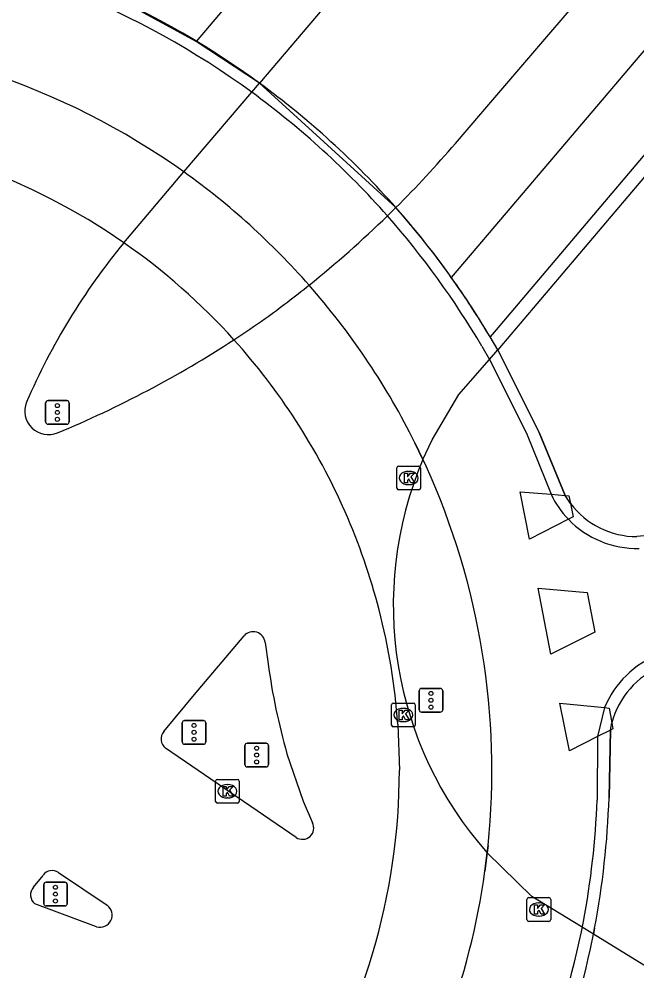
# Model space of a CAD drawing. Extents: x 156414 to 157775, y 382335 to 383765.
# Drawn here: x 157243.45 to 157269.5, y 382687.1 to 382727.27 of the extents above; entities that cross this region are included whole.
import ezdxf

# ---------------------------------------------------------------- set-up
doc = ezdxf.new("R2010")
doc.units = 0
for name, color, linetype in [('IMGEO_Berm_groen', 7, 'Continuous'), ('IMGEO_Dek', 7, 'Continuous'), ('IMGEO_Fietspad_gesloten', 7, 'Continuous'), ('IMGEO_Hek', 7, 'Continuous'), ('IMGEO_Kolk', 7, 'Continuous'), ('IMGEO_Rijbaan_regionaal_gesloten', 7, 'Continuous'), ('IMGEO_Terreindeel_gesloten', 7, 'Continuous'), ('IMGEO_Verkeerseiland_gesloten', 7, 'Continuous'), ('IMGEO_Verkeerseiland_open', 7, 'Continuous'), ('IMGEO_Verkeersregelinstallatiepaal', 7, 'Continuous')]:
    doc.layers.add(name, color=color, linetype=linetype)

msp = doc.modelspace()

# ---------------------------------------------------------------- linework, layer by layer
at = {"layer": 'IMGEO_Berm_groen'}
for points in [[(157266.811, 382706.263), (157266.611, 382706.16), (157264.971, 382705.318), (157264.581, 382707.324), (157265.881, 382707.215), (157266.472, 382707.165), (157266.633, 382707.152), (157266.698, 382706.827), (157266.811, 382706.263)], [(157267.725, 382701.403), (157265.877, 382700.466), (157265.339, 382703.258), (157267.4, 382703.071), (157267.725, 382701.403)], [(157268.494, 382697.324), (157268.382, 382697.267), (157267.845, 382696.991), (157266.663, 382696.384), (157266.259, 382698.399), (157268.136, 382698.213), (157268.333, 382698.193), (157268.448, 382697.573), (157268.494, 382697.324)]]:
    msp.add_lwpolyline(points, dxfattribs=at)
at = {"layer": 'IMGEO_Dek'}
for points in [[(157266.698, 382706.827), (157266.472, 382707.165), (157265.376, 382709.821), (157263.751, 382713.094), (157263.632, 382713.306), (157263.313, 382713.854)], [(157270.541, 382699.958), (157271.186, 382700.152), (157274.706, 382700.82), (157281.917, 382702.189), (157281.832, 382702.681), (157281.073, 382707.079), (157280.988, 382707.572), (157273.708, 382706.174), (157270.109, 382705.483), (157269.504, 382705.43)], [(157259.418, 382697.516), (157259.488, 382695.576)], [(157268.382, 382697.267), (157268.448, 382697.573)], [(157268.327, 382694.411), (157268.382, 382697.267)], [(157267.542, 382688.036), (157267.67, 382688.662), (157267.717, 382688.905)]]:
    msp.add_lwpolyline(points, dxfattribs=at)
for centre, radius, start, end in [((157232.289, 382695.435), 36.08, 53.8266, 81.7882), ((157232.265, 382695.411), 36.113, 41.4373, 53.8183), ((157232.379, 382695.579), 27.107, 55.1541, 114.6821), ((157232.263, 382695.412), 36.114, 30.7071, 41.4338), ((157232.413, 382695.621), 27.054, 42.0308, 55.1635), ((157232.424, 382695.613), 27.051, 32.9393, 42.0582), ((157232.345, 382695.559), 27.146, 14.4545, 32.9449), ((157269.502, 382708.943), 3.513, 217.0392, 270.0269), ((157232.437, 382695.589), 27.05, 4.0854, 14.4418), ((157271.877, 382696.674), 3.545, 112.1458, 165.3159), ((157232.385, 382695.575), 27.103, 326.793, 0.0012), ((157232.334, 382695.612), 36.013, 349.2669, 358.0892), ((157232.277, 382695.625), 36.072, 326.9248, 347.855)]:
    msp.add_arc(centre, radius, start, end, dxfattribs=at)
at = {"layer": 'IMGEO_Fietspad_gesloten'}
for points in [[(157262.966, 382713.457), (157263.283, 382712.908), (157263.402, 382712.695), (157264.872, 382709.726), (157265.881, 382707.215)], [(157260.613, 382708.397), (157260.482, 382708.681), (157260.141, 382709.391), (157260.029, 382709.614)], [(157268.136, 382698.213), (157267.845, 382696.991), (157267.825, 382694.316)], [(157263.092, 382691.308), (157263.191, 382692.089), (157263.225, 382692.4)]]:
    msp.add_lwpolyline(points, dxfattribs=at)
for centre, radius, start, end in [((157232.288, 382695.428), 35.586, 53.8907, 82.3068), ((157232.374, 382695.563), 31.023, 54.4756, 89.0379), ((157232.248, 382695.39), 35.64, 41.4008, 53.8746), ((157232.353, 382695.555), 31.042, 41.2879, 54.4528), ((157232.356, 382695.49), 35.493, 30.4114, 41.3953), ((157232.385, 382695.576), 31.004, 26.922, 41.2979), ((157232.386, 382695.576), 31.002, 354.1194, 24.4275), ((157269.521, 382708.954), 4.034, 205.5321, 223.83), ((157269.503, 382708.944), 4.014, 223.9125, 271.3581), ((157271.88, 382696.672), 4.049, 110.7415, 157.6234), ((157233.571, 382695.593), 34.277, 349.2388, 357.8648), ((157232.386, 382695.572), 31.001, 326.8499, 352.0935), ((157230.667, 382696.265), 37.256, 327.4464, 349.0574)]:
    msp.add_arc(centre, radius, start, end, dxfattribs=at)
at = {"layer": 'IMGEO_Hek'}
for points in [[(157263.632, 382713.306), (157263.313, 382713.854)], [(157263.751, 382713.094), (157263.632, 382713.306)], [(157265.376, 382709.821), (157263.751, 382713.094)], [(157265.376, 382709.821), (157266.472, 382707.165)], [(157260.141, 382709.391), (157260.029, 382709.614)], [(157260.141, 382709.391), (157260.482, 382708.681)], [(157260.482, 382708.681), (157260.613, 382708.397)], [(157266.698, 382706.827), (157266.472, 382707.165)], [(157270.109, 382705.483), (157269.504, 382705.43)], [(157268.382, 382697.267), (157268.448, 382697.573)], [(157268.382, 382697.267), (157268.327, 382694.411)], [(157263.225, 382692.4), (157263.191, 382692.089)], [(157263.191, 382692.089), (157263.092, 382691.308)], [(157267.717, 382688.905), (157267.67, 382688.662)], [(157267.542, 382688.036), (157267.67, 382688.662)]]:
    msp.add_lwpolyline(points, dxfattribs=at)
for centre, radius, start, end in [((157232.289, 382695.435), 36.08, 53.8266, 81.7882), ((157232.374, 382695.563), 31.023, 54.4756, 89.0379), ((157232.265, 382695.411), 36.113, 41.4373, 53.8183), ((157232.353, 382695.555), 31.042, 41.2879, 54.4528), ((157232.263, 382695.412), 36.114, 30.7071, 41.4338), ((157232.385, 382695.576), 31.004, 26.922, 41.2979), ((157232.386, 382695.576), 31.002, 354.1194, 24.4275), ((157269.502, 382708.943), 3.513, 217.0392, 270.0269), ((157271.877, 382696.674), 3.545, 112.1458, 165.3159), ((157232.334, 382695.612), 36.013, 349.2669, 358.0892), ((157232.386, 382695.572), 31.001, 326.8499, 352.0935), ((157232.277, 382695.625), 36.072, 326.9248, 347.855)]:
    msp.add_arc(centre, radius, start, end, dxfattribs=at)
at = {"layer": 'IMGEO_Kolk'}
for p, q in [((157259.381, 382707.476), (157259.381, 382708.328)), ((157259.456, 382708.402), (157260.308, 382708.402)), ((157259.869, 382708.182), (157259.894, 382708.182)), ((157260.382, 382708.328), (157260.382, 382707.476)), ((157260.308, 382707.402), (157259.456, 382707.402)), ((157259.892, 382707.622), (157259.867, 382707.622)), ((157259.155, 382697.478), (157259.155, 382698.33)), ((157259.23, 382698.404), (157260.082, 382698.404)), ((157259.643, 382698.184), (157259.668, 382698.184)), ((157260.156, 382698.33), (157260.156, 382697.478)), ((157260.082, 382697.404), (157259.23, 382697.404)), ((157259.666, 382697.624), (157259.641, 382697.624)), ((157251.736, 382694.258), (157251.736, 382695.11)), ((157251.811, 382695.184), (157252.663, 382695.184)), ((157252.224, 382694.964), (157252.249, 382694.964)), ((157252.737, 382695.11), (157252.737, 382694.258)), ((157252.663, 382694.184), (157251.811, 382694.184)), ((157252.247, 382694.404), (157252.222, 382694.404)), ((157264.867, 382689.27), (157264.867, 382690.122)), ((157264.942, 382690.196), (157265.794, 382690.196)), ((157265.868, 382690.122), (157265.868, 382689.27)), ((157265.355, 382689.976), (157265.38, 382689.976)), ((157265.378, 382689.416), (157265.353, 382689.416)), ((157265.794, 382689.196), (157264.942, 382689.196))]:
    msp.add_line(p, q, dxfattribs=at)
for points in [[(157259.381, 382707.476), (157259.381, 382708.328)], [(157259.456, 382708.402), (157260.308, 382708.402)], [(157260.382, 382708.328), (157260.382, 382707.476)], [(157259.702, 382708.102), (157259.825, 382708.102), (157259.825, 382707.951), (157259.955, 382708.102), (157260.119, 382708.102), (157259.973, 382707.951), (157260.126, 382707.702), (157259.974, 382707.702), (157259.889, 382707.866), (157259.825, 382707.799), (157259.825, 382707.702), (157259.702, 382707.702), (157259.702, 382708.102)], [(157260.308, 382707.402), (157259.456, 382707.402)], [(157259.155, 382697.478), (157259.155, 382698.33)], [(157259.23, 382698.404), (157260.082, 382698.404)], [(157260.156, 382698.33), (157260.156, 382697.478)], [(157259.476, 382698.104), (157259.599, 382698.104), (157259.599, 382697.953), (157259.729, 382698.104), (157259.893, 382698.104), (157259.747, 382697.953), (157259.9, 382697.704), (157259.748, 382697.704), (157259.663, 382697.868), (157259.599, 382697.801), (157259.599, 382697.704), (157259.476, 382697.704), (157259.476, 382698.104)], [(157260.082, 382697.404), (157259.23, 382697.404)], [(157251.736, 382694.258), (157251.736, 382695.11)], [(157251.811, 382695.184), (157252.663, 382695.184)], [(157252.737, 382695.11), (157252.737, 382694.258)], [(157252.057, 382694.884), (157252.18, 382694.884), (157252.18, 382694.733), (157252.31, 382694.884), (157252.474, 382694.884), (157252.328, 382694.733), (157252.481, 382694.484), (157252.329, 382694.484), (157252.244, 382694.648), (157252.18, 382694.581), (157252.18, 382694.484), (157252.057, 382694.484), (157252.057, 382694.884)], [(157252.663, 382694.184), (157251.811, 382694.184)], [(157264.867, 382689.27), (157264.867, 382690.122)], [(157264.942, 382690.196), (157265.794, 382690.196)], [(157265.868, 382690.122), (157265.868, 382689.27)], [(157265.188, 382689.896), (157265.311, 382689.896), (157265.311, 382689.745), (157265.441, 382689.896), (157265.605, 382689.896), (157265.459, 382689.745), (157265.612, 382689.496), (157265.46, 382689.496), (157265.375, 382689.66), (157265.311, 382689.593), (157265.311, 382689.496), (157265.188, 382689.496), (157265.188, 382689.896)], [(157265.794, 382689.196), (157264.942, 382689.196)]]:
    msp.add_lwpolyline(points, dxfattribs=at)
for centre, start, end in [((157259.458, 382708.326), 91.552, 178.448), ((157259.458, 382708.326), 91.552, 178.448), ((157260.306, 382708.326), 1.552, 88.448), ((157260.306, 382708.326), 1.552, 88.448), ((157259.458, 382707.478), 181.552, 268.448), ((157259.458, 382707.478), 181.552, 268.448), ((157260.306, 382707.478), 271.552, 358.448), ((157260.306, 382707.478), 271.552, 358.448), ((157259.232, 382698.328), 91.552, 178.448), ((157259.232, 382698.328), 91.552, 178.448), ((157260.08, 382698.328), 1.552, 88.448), ((157260.08, 382698.328), 1.552, 88.448), ((157259.232, 382697.48), 181.552, 268.448), ((157259.232, 382697.48), 181.552, 268.448), ((157260.08, 382697.48), 271.552, 358.448), ((157260.08, 382697.48), 271.552, 358.448), ((157251.813, 382695.108), 91.552, 178.448), ((157251.813, 382695.108), 91.552, 178.448), ((157252.661, 382695.108), 1.552, 88.448), ((157252.661, 382695.108), 1.552, 88.448), ((157251.813, 382694.26), 181.552, 268.448), ((157251.813, 382694.26), 181.552, 268.448), ((157252.661, 382694.26), 271.552, 358.448), ((157252.661, 382694.26), 271.552, 358.448), ((157264.944, 382690.12), 91.552, 178.448), ((157264.944, 382690.12), 91.552, 178.448), ((157265.792, 382690.12), 1.552, 88.448), ((157265.792, 382690.12), 1.552, 88.448), ((157264.944, 382689.272), 181.552, 268.448), ((157264.944, 382689.272), 181.552, 268.448), ((157265.792, 382689.272), 271.552, 358.448), ((157265.792, 382689.272), 271.552, 358.448)]:
    msp.add_arc(centre, 0.0765, start, end, dxfattribs=at)
for centre, major_axis, ratio, start_param, end_param in [((157259.868, 382707.902), (-0.387, 0.002), 0.722429, 4.712389, 7.853982), ((157259.893, 382707.902), (-0.39, 0.002), 0.717154, 1.570796, 4.712389), ((157259.642, 382697.904), (-0.387, 0.002), 0.722429, 4.712389, 7.853982), ((157259.667, 382697.904), (-0.39, 0.002), 0.717154, 1.570796, 4.712389), ((157252.223, 382694.684), (-0.387, 0.002), 0.722429, 4.712389, 7.853982), ((157252.248, 382694.684), (-0.39, 0.002), 0.717154, 1.570796, 4.712389), ((157265.354, 382689.696), (-0.387, 0.002), 0.722429, 4.712389, 7.853982), ((157265.379, 382689.696), (-0.39, 0.002), 0.717154, 1.570796, 4.712389)]:
    msp.add_ellipse(centre, major_axis=major_axis, ratio=ratio, start_param=start_param, end_param=end_param, dxfattribs=at)
at = {"layer": 'IMGEO_Rijbaan_regionaal_gesloten'}
for points in [[(157261.847, 382722.016), (157262.917, 382723.265), (157275.604, 382738.077), (157390.75, 382873.609), (157391.82, 382874.88), (157392.893, 382876.149), (157393.969, 382877.415), (157398.19, 382882.395), (157402.469, 382887.325), (157406.808, 382892.203), (157411.324, 382897.116), (157415.918, 382901.956), (157420.588, 382906.723), (157422.941, 382909.079), (157425.298, 382911.432), (157427.657, 382913.782), (157433.338, 382919.407), (157434.789, 382920.848)], [(157437.36, 382918.496), (157421.563, 382902.909), (157409.625, 382890.232), (157401.506, 382880.534), (157374.101, 382848.769), (157263.277, 382718.25), (157261.677, 382716.365)], [(157378.332, 382876.223), (157341.88, 382833.527), (157283.351, 382764.593), (157267.644, 382746.056), (157250.922, 382726.32)], [(157366.667, 382857.638), (157273.433, 382747.918), (157253.584, 382724.56)], [(157298.008, 382753.932), (157296.926, 382753.475), (157286.879, 382741.732), (157263.571, 382714.159), (157263.313, 382713.854)], [(157298.008, 382753.932), (157297.075, 382752.784), (157263.632, 382713.306)], [(157250.922, 382726.32), (157247.93, 382727.948)], [(157253.584, 382724.56), (157250.922, 382726.32)], [(157247.867, 382717.826), (157250.4, 382720.812), (157253.26, 382724.178), (157253.584, 382724.56)], [(157259.338, 382719.311), (157259.16, 382719.135), (157258.982, 382718.96)], [(157263.632, 382713.306), (157263.313, 382713.854)], [(157260.482, 382708.681), (157260.863, 382709.51), (157261.987, 382711.427), (157263.283, 382712.908), (157263.632, 382713.306)], [(157250.851, 382698.771), (157252.936, 382701.248)], [(157253.822, 382700.965), (157253.953, 382700.066)], [(157249.557, 382697.2), (157250.851, 382698.771)], [(157255.138, 382692.738), (157249.619, 382696.504)], [(157254.744, 382696.268), (157255.435, 382694.273), (157255.821, 382693.349)], [(157296.632, 382670.852), (157292.489, 382673.365), (157267.67, 382688.662), (157267.127, 382688.996), (157265.069, 382690.242), (157263.191, 382692.089)], [(157244.053, 382690.636), (157244.465, 382691.138)], [(157245.115, 382691.258), (157247.168, 382689.877)], [(157246.721, 382688.967), (157244.119, 382689.93)]]:
    msp.add_lwpolyline(points, dxfattribs=at)
for centre, radius, start, end in [((157227.343, 382751.504), 45.388, 314.8235, 319.4821), ((157232.296, 382695.44), 36.071, 35.4592, 41.437), ((157226.603, 382752.243), 46.434, 308.7667, 314.2112), ((157269.614, 382699.958), 28.146, 140.5925, 156.6869), ((157232.491, 382695.561), 35.842, 30.6895, 35.4817), ((157226.877, 382751.925), 46.015, 305.8614, 308.7483), ((157226.687, 382753.247), 47.202, 303.1641, 305.1088), ((157227.61, 382751.874), 45.548, 292.5404, 303.1366), ((157244.689, 382710.725), 0.995, 158.0598, 292.5142), ((157274.971, 382702.53), 15.741, 156.9965, 221.5493), ((157253.315, 382700.905), 0.511, 6.6949, 137.8767), ((157281.406, 382703.802), 27.706, 187.75, 195.7793), ((157249.93, 382696.882), 0.49, 139.5706, 230.6104), ((157255.404, 382693.128), 0.472, 235.6509, 27.9797), ((157244.849, 382690.878), 0.464, 55.0508, 145.869), ((157244.433, 382690.315), 0.497, 139.8435, 230.838), ((157246.861, 382689.463), 0.515, 254.203, 53.4757)]:
    msp.add_arc(centre, radius, start, end, dxfattribs=at)
at = {"layer": 'IMGEO_Terreindeel_gesloten'}
msp.add_lwpolyline([(157259.418, 382697.516), (157259.488, 382695.576)], dxfattribs=at)
for centre, radius, start, end in [((157232.379, 382695.579), 27.107, 55.1541, 114.6821), ((157232.413, 382695.621), 27.054, 42.0308, 55.1635), ((157232.424, 382695.613), 27.051, 32.9393, 42.0582), ((157232.345, 382695.559), 27.146, 14.4545, 32.9449), ((157232.437, 382695.589), 27.05, 4.0854, 14.4418), ((157232.385, 382695.575), 27.103, 326.793, 0.0012)]:
    msp.add_arc(centre, radius, start, end, dxfattribs=at)
at = {"layer": 'IMGEO_Verkeerseiland_gesloten'}
for points in [[(157266.698, 382706.827), (157266.472, 382707.165), (157265.376, 382709.821), (157263.751, 382713.094), (157263.632, 382713.306), (157263.313, 382713.854)], [(157281.073, 382707.079), (157280.988, 382707.572), (157273.708, 382706.174), (157270.109, 382705.483), (157269.504, 382705.43)], [(157268.327, 382694.411), (157268.382, 382697.267), (157268.448, 382697.573)], [(157267.542, 382688.036), (157267.67, 382688.662), (157267.717, 382688.905)]]:
    msp.add_lwpolyline(points, dxfattribs=at)
for centre, radius, start, end in [((157232.289, 382695.435), 36.08, 53.8266, 81.7882), ((157232.265, 382695.411), 36.113, 41.4373, 53.8183), ((157232.263, 382695.412), 36.114, 30.7071, 41.4338), ((157269.502, 382708.943), 3.513, 217.0392, 270.0269), ((157271.877, 382696.674), 3.545, 112.1458, 165.3159), ((157232.334, 382695.612), 36.013, 349.2669, 358.0892), ((157232.277, 382695.625), 36.072, 326.9248, 347.855)]:
    msp.add_arc(centre, radius, start, end, dxfattribs=at)
at = {"layer": 'IMGEO_Verkeerseiland_open'}
msp.add_lwpolyline([(157259.338, 382719.311), (157253.584, 382724.56)], dxfattribs=at)
at = {"layer": 'IMGEO_Verkeersregelinstallatiepaal'}
for p, q in [((157244.572, 382710.266), (157244.572, 382711.066)), ((157244.572, 382711.066), (157244.572, 382710.266)), ((157244.672, 382711.166), (157245.462, 382711.166)), ((157245.462, 382711.166), (157244.672, 382711.166)), ((157245.562, 382711.066), (157245.562, 382710.266)), ((157245.562, 382710.266), (157245.562, 382711.066)), ((157245.462, 382710.166), (157244.672, 382710.166)), ((157244.672, 382710.166), (157245.462, 382710.166)), ((157260.422, 382699.022), (157261.212, 382699.022)), ((157261.212, 382699.022), (157260.422, 382699.022)), ((157260.322, 382698.122), (157260.322, 382698.922)), ((157260.322, 382698.922), (157260.322, 382698.122)), ((157261.312, 382698.922), (157261.312, 382698.122)), ((157261.312, 382698.122), (157261.312, 382698.922)), ((157261.212, 382698.022), (157260.422, 382698.022)), ((157260.422, 382698.022), (157261.212, 382698.022)), ((157250.333, 382696.771), (157250.333, 382697.571)), ((157250.333, 382697.571), (157250.333, 382696.771)), ((157250.433, 382697.671), (157251.223, 382697.671)), ((157251.223, 382697.671), (157250.433, 382697.671)), ((157251.323, 382697.571), (157251.323, 382696.771)), ((157251.323, 382696.771), (157251.323, 382697.571)), ((157251.223, 382696.671), (157250.433, 382696.671)), ((157250.433, 382696.671), (157251.223, 382696.671)), ((157252.973, 382695.812), (157252.973, 382696.612)), ((157252.973, 382696.612), (157252.973, 382695.812)), ((157253.073, 382696.712), (157253.863, 382696.712)), ((157253.863, 382696.712), (157253.073, 382696.712)), ((157253.963, 382696.612), (157253.963, 382695.812)), ((157253.963, 382695.812), (157253.963, 382696.612)), ((157253.863, 382695.712), (157253.073, 382695.712)), ((157253.073, 382695.712), (157253.863, 382695.712)), ((157244.49, 382689.945), (157244.49, 382690.745)), ((157244.49, 382690.745), (157244.49, 382689.945)), ((157244.59, 382690.845), (157245.38, 382690.845)), ((157245.38, 382690.845), (157244.59, 382690.845)), ((157245.48, 382690.745), (157245.48, 382689.945)), ((157245.48, 382689.945), (157245.48, 382690.745)), ((157245.38, 382689.845), (157244.59, 382689.845)), ((157244.59, 382689.845), (157245.38, 382689.845))]:
    msp.add_line(p, q, dxfattribs=at)
for centre in [(157245.067, 382710.956), (157245.067, 382710.666), (157245.067, 382710.376), (157260.817, 382698.812), (157260.817, 382698.522), (157260.817, 382698.232), (157250.828, 382697.461), (157250.828, 382697.171), (157250.828, 382696.881), (157253.468, 382696.502), (157253.468, 382696.212), (157253.468, 382695.922), (157244.985, 382690.635), (157244.985, 382690.345), (157244.985, 382690.055)]:
    msp.add_circle(centre, 0.085, dxfattribs=at)
for centre, start, end in [((157244.672, 382711.066), 90, 180), ((157244.672, 382711.066), 90, 180), ((157245.462, 382711.066), 0, 90), ((157245.462, 382711.066), 360, 90), ((157244.672, 382710.266), 180, 270), ((157244.672, 382710.266), 180, 270), ((157245.462, 382710.266), 270, 0), ((157245.462, 382710.266), 270, 0), ((157260.422, 382698.922), 90, 180), ((157260.422, 382698.922), 90, 180), ((157261.212, 382698.922), 0, 90), ((157261.212, 382698.922), 360, 90), ((157260.422, 382698.122), 180, 270), ((157260.422, 382698.122), 180, 270), ((157261.212, 382698.122), 270, 0), ((157261.212, 382698.122), 270, 0), ((157250.433, 382697.571), 90, 180), ((157250.433, 382697.571), 90, 180), ((157251.223, 382697.571), 0, 90), ((157251.223, 382697.571), 360, 90), ((157250.433, 382696.771), 180, 270), ((157250.433, 382696.771), 180, 270), ((157251.223, 382696.771), 270, 0), ((157251.223, 382696.771), 270, 0), ((157253.073, 382696.612), 90, 180), ((157253.073, 382696.612), 90, 180), ((157253.863, 382696.612), 0, 90), ((157253.863, 382696.612), 360, 90), ((157253.073, 382695.812), 180, 270), ((157253.073, 382695.812), 180, 270), ((157253.863, 382695.812), 270, 0), ((157253.863, 382695.812), 270, 0), ((157244.59, 382690.745), 90, 180), ((157244.59, 382690.745), 90, 180), ((157245.38, 382690.745), 0, 90), ((157245.38, 382690.745), 360, 90), ((157244.59, 382689.945), 180, 270), ((157244.59, 382689.945), 180, 270), ((157245.38, 382689.945), 270, 0), ((157245.38, 382689.945), 270, 0)]:
    msp.add_arc(centre, 0.1, start, end, dxfattribs=at)

doc.saveas('drawing.dxf')
